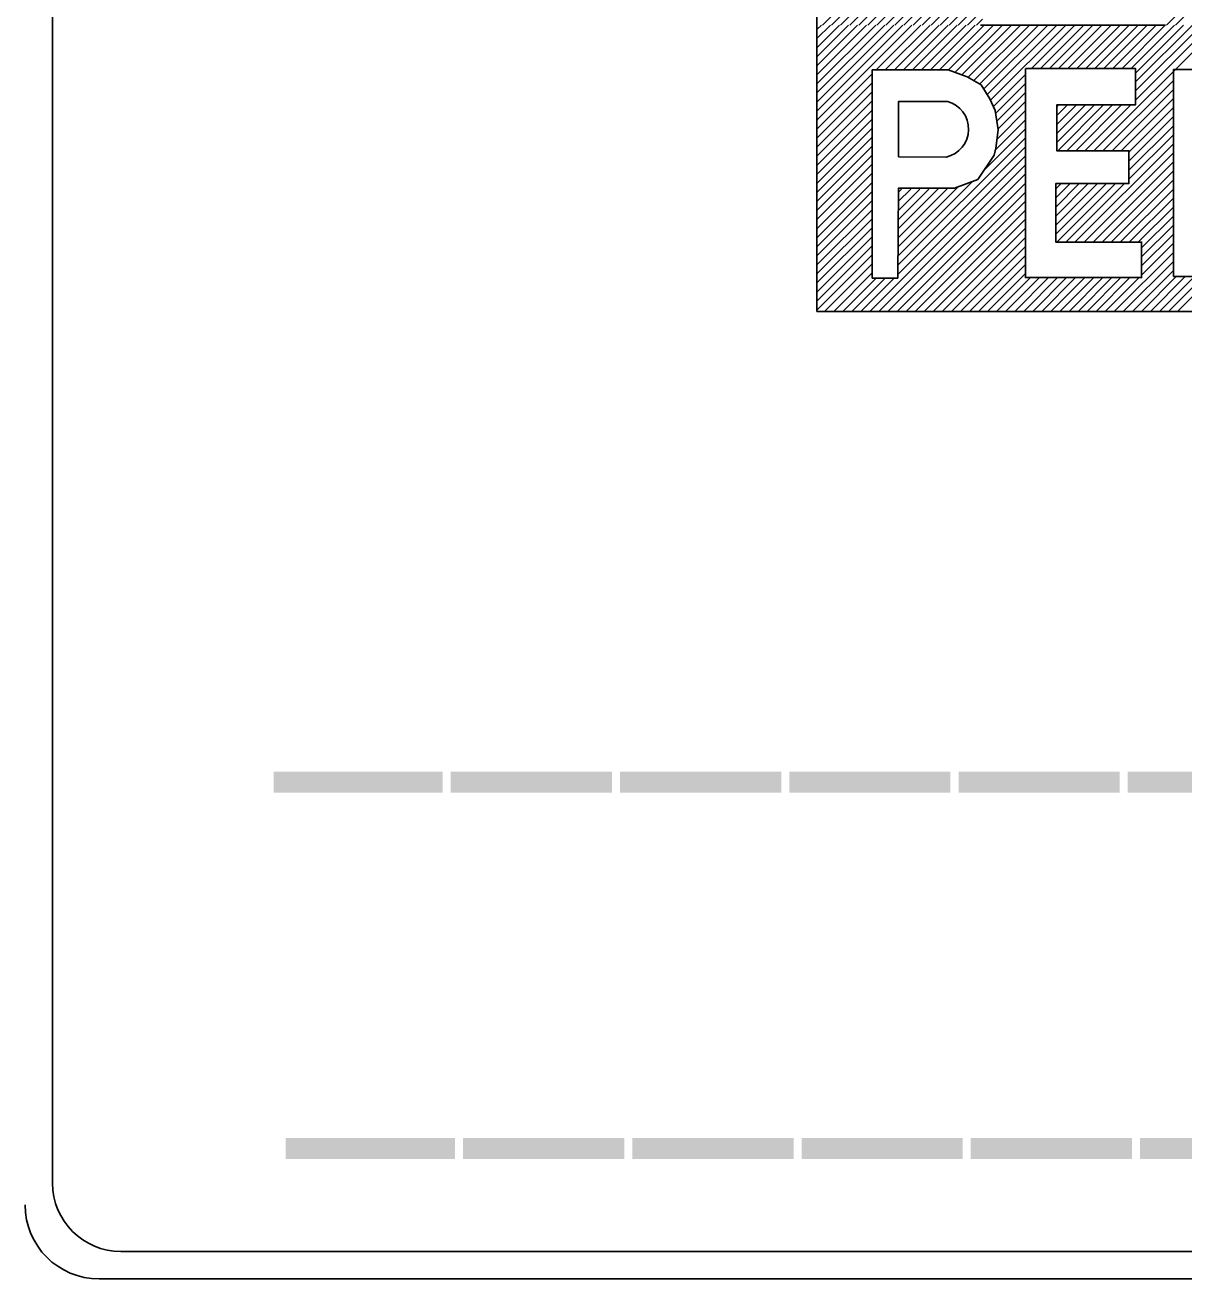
# Model space of a CAD drawing. Extents: x -5299 to 22597, y -19549 to -1808.
# Drawn here: x -3290.5 to -3239.5, y -18291.3 to -18236.2 of the extents above; entities that cross this region are included whole.
import ezdxf

# ---------------------------------------------------------------- set-up
doc = ezdxf.new("R2010")
doc.units = 0
doc.layers.add('Level 1', color=7, linetype='Continuous')

msp = doc.modelspace()

# ---------------------------------------------------------------- linework, layer by layer
at = {"layer": 'Level 1'}
for p, q in [((-3289.256, -18287.122), (-3289.256, -18165.509)), ((-3240.305, -18236.224), (-3219.073, -18214.992)), ((-3239.907, -18236.224), (-3219.16, -18215.477)), ((-3255.668, -18215.962), (-3255.668, -18236.224)), ((-3255.419, -18236.224), (-3244.752, -18225.557)), ((-3255.022, -18236.224), (-3245.013, -18226.216)), ((-3254.624, -18236.224), (-3245.274, -18226.875)), ((-3254.226, -18236.224), (-3245.52, -18227.518)), ((-3253.828, -18236.224), (-3245.764, -18228.16)), ((-3253.431, -18236.224), (-3246, -18228.794)), ((-3253.033, -18236.224), (-3246.229, -18229.42)), ((-3252.635, -18236.224), (-3246.456, -18230.045)), ((-3252.237, -18236.224), (-3246.67, -18230.657)), ((-3251.84, -18236.224), (-3246.883, -18231.268)), ((-3251.442, -18236.224), (-3247.089, -18231.872)), ((-3251.044, -18236.224), (-3247.289, -18232.469)), ((-3250.646, -18236.224), (-3247.488, -18233.066)), ((-3250.249, -18236.224), (-3247.675, -18233.651)), ((-3249.851, -18236.224), (-3247.861, -18234.235)), ((-3249.453, -18236.224), (-3248.044, -18234.815)), ((-3249.055, -18236.224), (-3248.217, -18235.386)), ((-3248.658, -18236.224), (-3248.391, -18235.958)), ((-3255.668, -18236.424), (-3255.468, -18236.224)), ((-3255.668, -18236.821), (-3255.07, -18236.224)), ((-3255.668, -18237.219), (-3254.673, -18236.224)), ((-3255.668, -18237.617), (-3254.275, -18236.224)), ((-3255.668, -18238.015), (-3253.877, -18236.224)), ((-3255.668, -18238.412), (-3253.479, -18236.224)), ((-3255.668, -18238.81), (-3253.082, -18236.224)), ((-3255.668, -18239.208), (-3252.684, -18236.224)), ((-3255.668, -18239.606), (-3252.286, -18236.224)), ((-3255.668, -18240.003), (-3251.888, -18236.224)), ((-3255.668, -18240.401), (-3251.491, -18236.224)), ((-3255.668, -18248.81), (-3255.668, -18236.224)), ((-3253.058, -18238.189), (-3251.093, -18236.224)), ((-3252.66, -18238.189), (-3250.695, -18236.224)), ((-3252.262, -18238.189), (-3250.297, -18236.224)), ((-3251.865, -18238.189), (-3249.9, -18236.224)), ((-3251.467, -18238.189), (-3249.502, -18236.224)), ((-3251.069, -18238.189), (-3249.104, -18236.224)), ((-3250.671, -18238.189), (-3248.706, -18236.224)), ((-3250.274, -18238.189), (-3248.309, -18236.224)), ((-3249.881, -18238.194), (-3247.911, -18236.224)), ((-3249.589, -18238.3), (-3247.513, -18236.224)), ((-3249.297, -18238.406), (-3247.115, -18236.224)), ((-3249.014, -18238.52), (-3246.718, -18236.224)), ((-3248.763, -18238.667), (-3246.32, -18236.224)), ((-3248.512, -18238.814), (-3245.922, -18236.224)), ((-3248.472, -18236.224), (-3240.352, -18236.224)), ((-3248.331, -18239.031), (-3245.524, -18236.224)), ((-3248.178, -18239.275), (-3245.127, -18236.224)), ((-3248.032, -18239.528), (-3244.729, -18236.224)), ((-3246.236, -18238.129), (-3244.331, -18236.224)), ((-3245.838, -18238.129), (-3243.933, -18236.224)), ((-3245.44, -18238.129), (-3243.536, -18236.224)), ((-3245.042, -18238.129), (-3243.138, -18236.224)), ((-3244.645, -18238.129), (-3242.74, -18236.224)), ((-3244.247, -18238.129), (-3242.343, -18236.224)), ((-3243.849, -18238.129), (-3241.945, -18236.224)), ((-3243.493, -18241.75), (-3237.967, -18236.224)), ((-3243.451, -18238.129), (-3241.547, -18236.224)), ((-3243.054, -18238.129), (-3241.149, -18236.224)), ((-3242.656, -18238.129), (-3240.752, -18236.224)), ((-3242.258, -18238.129), (-3240.354, -18236.224)), ((-3241.86, -18238.129), (-3239.956, -18236.224)), ((-3241.67, -18239.529), (-3238.365, -18236.224)), ((-3241.67, -18238.336), (-3239.558, -18236.224)), ((-3241.631, -18238.694), (-3239.161, -18236.224)), ((-3241.631, -18239.092), (-3238.763, -18236.224)), ((-3240.002, -18238.176), (-3240.002, -18247.273)), ((-3255.668, -18240.799), (-3253.241, -18238.372)), ((-3247.911, -18239.804), (-3246.501, -18238.394)), ((-3243.095, -18241.75), (-3240.002, -18238.657)), ((-3255.668, -18241.197), (-3253.262, -18238.791)), ((-3255.668, -18241.594), (-3253.261, -18239.188)), ((-3247.814, -18240.105), (-3246.501, -18238.792)), ((-3247.76, -18240.449), (-3246.501, -18239.19)), ((-3242.697, -18241.75), (-3240.002, -18239.055)), ((-3255.668, -18241.992), (-3253.26, -18239.584)), ((-3247.706, -18240.792), (-3246.501, -18239.587)), ((-3245.123, -18239.8), (-3245.057, -18239.735)), ((-3245.123, -18240.198), (-3244.66, -18239.735)), ((-3245.123, -18240.596), (-3244.262, -18239.735)), ((-3245.123, -18240.993), (-3243.864, -18239.735)), ((-3245.123, -18241.391), (-3243.466, -18239.735)), ((-3245.084, -18241.75), (-3243.069, -18239.735)), ((-3244.686, -18241.75), (-3242.671, -18239.735)), ((-3244.288, -18241.75), (-3242.273, -18239.735)), ((-3243.89, -18241.75), (-3241.875, -18239.735)), ((-3242.3, -18241.75), (-3240.002, -18239.453)), ((-3255.668, -18242.39), (-3253.258, -18239.98)), ((-3255.668, -18242.788), (-3253.257, -18240.377)), ((-3247.849, -18241.731), (-3246.501, -18240.383)), ((-3247.749, -18241.233), (-3246.501, -18239.985)), ((-3241.957, -18241.805), (-3240.002, -18239.85)), ((-3241.957, -18242.203), (-3240.002, -18240.248)), ((-3255.668, -18243.185), (-3253.256, -18240.773)), ((-3248.272, -18242.552), (-3246.501, -18240.781)), ((-3241.957, -18242.601), (-3240.002, -18240.646)), ((-3255.668, -18243.583), (-3253.254, -18241.17)), ((-3252.091, -18246.768), (-3246.501, -18241.178)), ((-3244.326, -18245.765), (-3240.002, -18241.441)), ((-3241.957, -18242.999), (-3240.002, -18241.044)), ((-3255.668, -18243.981), (-3253.253, -18241.566)), ((-3255.668, -18244.379), (-3253.252, -18241.963)), ((-3253.337, -18248.81), (-3246.501, -18241.974)), ((-3252.114, -18247.189), (-3246.501, -18241.576)), ((-3252.076, -18242.021), (-3249.984, -18242.026)), ((-3243.928, -18245.765), (-3240.002, -18241.839)), ((-3255.668, -18244.776), (-3253.25, -18242.359)), ((-3252.94, -18248.81), (-3246.501, -18242.372)), ((-3243.53, -18245.765), (-3240.002, -18242.237)), ((-3255.668, -18245.174), (-3253.249, -18242.755)), ((-3252.542, -18248.81), (-3246.501, -18242.769)), ((-3252.091, -18246.371), (-3248.812, -18243.091)), ((-3243.133, -18245.765), (-3240.002, -18242.635)), ((-3242.735, -18245.765), (-3240.002, -18243.032)), ((-3255.668, -18245.572), (-3253.248, -18243.152)), ((-3255.668, -18245.97), (-3253.246, -18243.548)), ((-3252.144, -18248.81), (-3246.501, -18243.167)), ((-3252.091, -18245.973), (-3249.457, -18243.339)), ((-3252.091, -18245.575), (-3249.915, -18243.399)), ((-3252.091, -18245.177), (-3250.334, -18243.42)), ((-3252.091, -18244.78), (-3250.747, -18243.436)), ((-3252.091, -18244.382), (-3251.146, -18243.437)), ((-3252.091, -18243.984), (-3251.544, -18243.437)), ((-3252.091, -18243.586), (-3251.941, -18243.437)), ((-3251.746, -18248.81), (-3246.501, -18243.565)), ((-3245.168, -18243.425), (-3244.932, -18243.189)), ((-3245.168, -18243.823), (-3244.534, -18243.189)), ((-3245.168, -18244.221), (-3244.137, -18243.189)), ((-3245.168, -18244.619), (-3243.739, -18243.189)), ((-3245.168, -18245.016), (-3243.341, -18243.189)), ((-3245.168, -18245.414), (-3242.943, -18243.189)), ((-3245.121, -18245.765), (-3242.546, -18243.189)), ((-3244.724, -18245.765), (-3242.148, -18243.189)), ((-3242.337, -18245.765), (-3240.002, -18243.43)), ((-3255.668, -18246.367), (-3253.245, -18243.945)), ((-3251.349, -18248.81), (-3246.501, -18243.963)), ((-3241.939, -18245.765), (-3240.002, -18243.828)), ((-3241.542, -18245.765), (-3240.002, -18244.226)), ((-3255.668, -18246.765), (-3253.244, -18244.341)), ((-3255.668, -18247.163), (-3253.242, -18244.738)), ((-3250.951, -18248.81), (-3246.501, -18244.36)), ((-3250.553, -18248.81), (-3246.501, -18244.758)), ((-3241.397, -18246.018), (-3240.002, -18244.623)), ((-3239.814, -18248.81), (-3235.487, -18244.483)), ((-3255.668, -18247.561), (-3253.241, -18245.134)), ((-3250.155, -18248.81), (-3246.501, -18245.156)), ((-3241.397, -18246.416), (-3240.002, -18245.021)), ((-3255.668, -18247.958), (-3253.24, -18245.53)), ((-3249.758, -18248.81), (-3246.501, -18245.554)), ((-3241.397, -18246.813), (-3240.002, -18245.419)), ((-3241.397, -18247.211), (-3240.002, -18245.817)), ((-3255.668, -18248.356), (-3253.238, -18245.927)), ((-3255.668, -18248.754), (-3253.237, -18246.323)), ((-3249.36, -18248.81), (-3246.501, -18245.951)), ((-3248.962, -18248.81), (-3246.501, -18246.349)), ((-3242.598, -18248.81), (-3240.002, -18246.214)), ((-3255.326, -18248.81), (-3253.236, -18246.72)), ((-3248.564, -18248.81), (-3246.501, -18246.747)), ((-3242.2, -18248.81), (-3240.002, -18246.612)), ((-3254.928, -18248.81), (-3253.234, -18247.116)), ((-3254.531, -18248.81), (-3253.065, -18247.344)), ((-3254.133, -18248.81), (-3252.667, -18247.344)), ((-3253.735, -18248.81), (-3252.269, -18247.344)), ((-3248.167, -18248.81), (-3246.501, -18247.145)), ((-3247.769, -18248.81), (-3246.284, -18247.325)), ((-3247.371, -18248.81), (-3245.886, -18247.325)), ((-3246.973, -18248.81), (-3245.489, -18247.325)), ((-3246.576, -18248.81), (-3245.091, -18247.325)), ((-3246.178, -18248.81), (-3244.693, -18247.325)), ((-3245.78, -18248.81), (-3244.295, -18247.325)), ((-3245.382, -18248.81), (-3243.898, -18247.325)), ((-3244.985, -18248.81), (-3243.5, -18247.325)), ((-3244.587, -18248.81), (-3243.102, -18247.325)), ((-3244.189, -18248.81), (-3242.704, -18247.325)), ((-3243.791, -18248.81), (-3242.307, -18247.325)), ((-3243.394, -18248.81), (-3241.909, -18247.325)), ((-3242.996, -18248.81), (-3241.511, -18247.325)), ((-3241.803, -18248.81), (-3240.002, -18247.01)), ((-3241.405, -18248.81), (-3239.842, -18247.247)), ((-3241.007, -18248.81), (-3239.49, -18247.293)), ((-3240.609, -18248.81), (-3239.092, -18247.293)), ((-3240.212, -18248.81), (-3238.744, -18247.342)), ((-3191.028, -18248.81), (-3255.668, -18248.81)), ((-3164.635, -18290.129), (-3286.248, -18290.129)), ((-3163.672, -18291.336), (-3287.212, -18291.336))]:
    msp.add_line(p, q, dxfattribs=at)
for points in [[(-3191.028, -18204.892), (-3191.028, -18172.478), (-3255.668, -18172.478), (-3255.668, -18248.81), (-3191.028, -18248.81), (-3191.028, -18230.961)], [(-3246.501, -18238.129), (-3246.501, -18247.325), (-3241.397, -18247.325), (-3241.397, -18245.765), (-3245.168, -18245.765), (-3245.168, -18243.189), (-3241.957, -18243.189), (-3241.957, -18241.75), (-3245.123, -18241.75), (-3245.123, -18239.735), (-3241.67, -18239.735), (-3241.67, -18238.129), (-3246.486, -18238.129)], [(-3240.002, -18247.273), (-3238.258, -18247.271), (-3238.266, -18240.392), (-3233.519, -18247.315), (-3231.608, -18247.315), (-3231.608, -18238.288), (-3233.356, -18238.288), (-3233.356, -18244.86), (-3237.903, -18238.178), (-3240.002, -18238.176)], [(-3249.927, -18239.579), (-3252.076, -18239.579), (-3252.076, -18242.021)]]:
    msp.add_lwpolyline(points, dxfattribs=at)
msp.add_lwpolyline([(-3253.241, -18238.189), (-3253.234, -18247.344), (-3252.115, -18247.344), (-3252.086, -18243.399), (-3249.613, -18243.399), (-3248.597, -18243.009), (-3247.88, -18241.947), (-3247.799, -18241.635), (-3247.699, -18240.834), (-3247.834, -18239.977), (-3248.061, -18239.462), (-3248.44, -18238.856), (-3249.061, -18238.492), (-3249.894, -18238.189)], close=True, dxfattribs=at)
for centre, radius, start, end in [((-3250.262, -18240.795), 1.261, 282.7328, 74.6345), ((-3286.249, -18287.122), 3.007, 180, 270), ((-3287.212, -18288.085), 3.251, 180, 270)]:
    msp.add_arc(centre, radius, start, end, dxfattribs=at)

# ---------------------------------------------------------------- texts
for s, p in [('___________ DISTRICT', (-3279.341, -18267.076)), ('______________ COUNTY', (-3278.803, -18283.18))]:
    msp.add_text(s, height=10, dxfattribs=at).set_placement(p)

doc.saveas('drawing.dxf')
